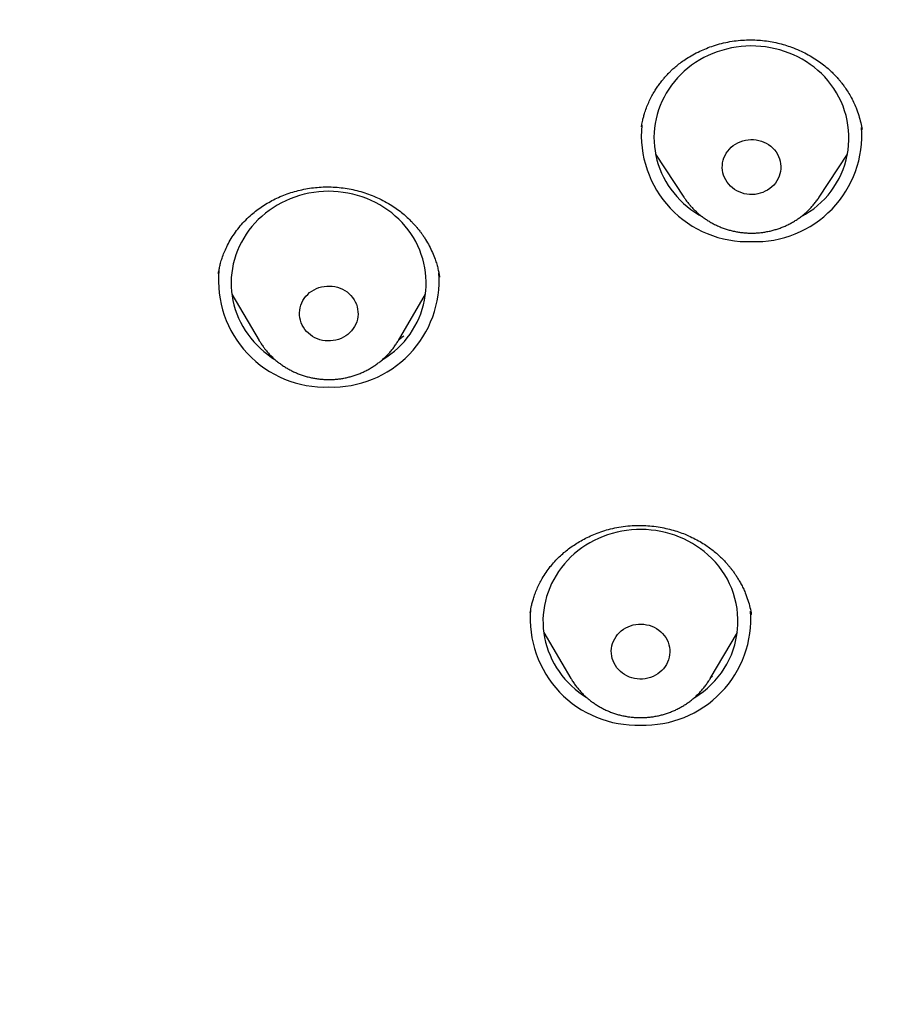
# Model space of a CAD drawing. Header units: millimetres. Extents: x 8 to 571, y 12 to 813.
# Tile 319 of 369: x 285 to 299, y 725 to 740. Entities that reach past the tile are written whole.
import ezdxf

# ---------------------------------------------------------------- set-up
doc = ezdxf.new("R2010")
doc.units = ezdxf.units.MM

msp = doc.modelspace()

# ---------------------------------------------------------------- linework, layer by layer
at = {"color": 7, "linetype": 'Continuous', "lineweight": 30}
for p, q in [((298.333, 738.608), (298.332, 738.618)), ((295.162, 738.223), (295.599, 737.56)), ((297.676, 737.56), (298.113, 738.223)), ((295.602, 737.556), (295.599, 737.56)), ((291.843, 736.33), (291.841, 736.341)), ((288.65, 736.069), (289.069, 735.358)), ((291.209, 735.358), (291.627, 736.069)), ((289.071, 735.355), (289.069, 735.358)), ((296.635, 731.139), (296.634, 731.145)), ((293.443, 730.871), (293.862, 730.16)), ((296.002, 730.16), (296.421, 730.871)), ((296.002, 730.16), (296.001, 730.159))]:
    msp.add_line(p, q, dxfattribs=at)
at = {"color": 7, "linetype": 'Continuous', "lineweight": 30, "flags": 128}
for points in [[(297.81, 739.355), (297.762, 739.41), (297.711, 739.461), (297.657, 739.511), (297.6, 739.558), (297.541, 739.602), (297.48, 739.643), (297.416, 739.681), (297.351, 739.717), (297.284, 739.749), (297.215, 739.778), (297.145, 739.803), (297.073, 739.825), (297, 739.844), (296.927, 739.86), (296.852, 739.871), (296.778, 739.88), (296.702, 739.885), (296.627, 739.886), (296.552, 739.884), (296.476, 739.878), (296.402, 739.868), (296.328, 739.856), (296.254, 739.839), (296.182, 739.819), (296.111, 739.796), (296.041, 739.77), (295.972, 739.74), (295.906, 739.707), (295.841, 739.671), (295.778, 739.632), (295.717, 739.589), (295.659, 739.545), (295.603, 739.497), (295.55, 739.447), (295.499, 739.394), (295.452, 739.339), (295.407, 739.282), (295.366, 739.223), (295.327, 739.162), (295.292, 739.099), (295.261, 739.035), (295.232, 738.969), (295.208, 738.902), (295.187, 738.834), (295.17, 738.765), (295.156, 738.696), (295.146, 738.625), (295.14, 738.555), (295.138, 738.484), (295.139, 738.413), (295.145, 738.343), (295.154, 738.272), (295.166, 738.202), (295.183, 738.133), (295.203, 738.065), (295.227, 737.998), (295.254, 737.932), (295.285, 737.867), (295.319, 737.804), (295.357, 737.743), (295.398, 737.683), (295.442, 737.626), (295.489, 737.57), (295.539, 737.517), (295.591, 737.466), (295.647, 737.418), (295.705, 737.373), (295.765, 737.33), (295.827, 737.29), (295.885, 737.257)], [(296.99, 738.289), (297.014, 738.257), (297.035, 738.223), (297.053, 738.188), (297.067, 738.151), (297.078, 738.114), (297.085, 738.075), (297.088, 738.036), (297.087, 737.997), (297.082, 737.958), (297.074, 737.92), (297.062, 737.883), (297.046, 737.847), (297.026, 737.812), (297.004, 737.779), (296.978, 737.748), (296.95, 737.72), (296.918, 737.694), (296.885, 737.671), (296.849, 737.652), (296.811, 737.635), (296.772, 737.621), (296.732, 737.612), (296.691, 737.605), (296.65, 737.602), (296.608, 737.603), (296.567, 737.607), (296.526, 737.615), (296.486, 737.627), (296.448, 737.642), (296.411, 737.66), (296.376, 737.681), (296.343, 737.705), (296.313, 737.732), (296.286, 737.761), (296.262, 737.793), (296.24, 737.827), (296.223, 737.862), (296.208, 737.899), (296.198, 737.936), (296.191, 737.975), (296.188, 738.014), (296.189, 738.053), (296.193, 738.092), (296.202, 738.13), (296.214, 738.167), (296.23, 738.203), (296.249, 738.238), (296.272, 738.271), (296.297, 738.302), (296.326, 738.33), (296.357, 738.356), (296.391, 738.379), (296.427, 738.398), (296.464, 738.415), (296.503, 738.429), (296.543, 738.438), (296.584, 738.445), (296.626, 738.448), (296.667, 738.447), (296.709, 738.443), (296.749, 738.435), (296.789, 738.423), (296.828, 738.408), (296.864, 738.39), (296.899, 738.369), (296.932, 738.345), (296.962, 738.318), (296.99, 738.289)], [(291.361, 737.06), (291.315, 737.116), (291.267, 737.171), (291.216, 737.223), (291.162, 737.272), (291.106, 737.32), (291.047, 737.364), (290.986, 737.405), (290.923, 737.444), (290.857, 737.479), (290.79, 737.512), (290.722, 737.541), (290.651, 737.567), (290.58, 737.589), (290.507, 737.608), (290.434, 737.624), (290.36, 737.636), (290.285, 737.645), (290.21, 737.65), (290.134, 737.652), (290.059, 737.65), (289.984, 737.644), (289.909, 737.635), (289.835, 737.622), (289.761, 737.606), (289.689, 737.587), (289.618, 737.564), (289.548, 737.537), (289.479, 737.508), (289.412, 737.475), (289.347, 737.439), (289.284, 737.4), (289.223, 737.359), (289.165, 737.314), (289.109, 737.267), (289.055, 737.217), (289.004, 737.164), (288.957, 737.11), (288.912, 737.053), (288.87, 736.994), (288.831, 736.933), (288.796, 736.87), (288.764, 736.806), (288.736, 736.74), (288.711, 736.674), (288.69, 736.606), (288.672, 736.537), (288.658, 736.467), (288.648, 736.397), (288.641, 736.326), (288.639, 736.255), (288.64, 736.185), (288.645, 736.114), (288.654, 736.044), (288.666, 735.974), (288.682, 735.905), (288.702, 735.836), (288.726, 735.769), (288.753, 735.703), (288.784, 735.638), (288.818, 735.575), (288.855, 735.513), (288.895, 735.454), (288.939, 735.396), (288.986, 735.34), (289.036, 735.287), (289.088, 735.236), (289.143, 735.188), (289.201, 735.142), (289.261, 735.099), (289.311, 735.066)], [(290.505, 736.019), (290.528, 735.986), (290.547, 735.951), (290.563, 735.915), (290.575, 735.878), (290.583, 735.84), (290.588, 735.801), (290.589, 735.762), (290.586, 735.723), (290.579, 735.684), (290.568, 735.646), (290.554, 735.61), (290.536, 735.574), (290.515, 735.541), (290.49, 735.509), (290.463, 735.48), (290.433, 735.453), (290.4, 735.429), (290.365, 735.408), (290.328, 735.39), (290.29, 735.375), (290.25, 735.364), (290.209, 735.356), (290.168, 735.352), (290.126, 735.351), (290.085, 735.354), (290.044, 735.36), (290.004, 735.37), (289.965, 735.384), (289.927, 735.4), (289.891, 735.42), (289.858, 735.443), (289.826, 735.469), (289.798, 735.497), (289.772, 735.528), (289.75, 735.561), (289.731, 735.596), (289.715, 735.632), (289.703, 735.669), (289.694, 735.707), (289.69, 735.746), (289.689, 735.785), (289.692, 735.824), (289.699, 735.863), (289.71, 735.901), (289.724, 735.937), (289.742, 735.973), (289.763, 736.006), (289.787, 736.038), (289.815, 736.067), (289.845, 736.094), (289.878, 736.118), (289.913, 736.139), (289.95, 736.157), (289.988, 736.172), (290.028, 736.183), (290.069, 736.191), (290.11, 736.195), (290.151, 736.196), (290.193, 736.193), (290.234, 736.187), (290.274, 736.177), (290.313, 736.163), (290.351, 736.147), (290.386, 736.127), (290.42, 736.104), (290.451, 736.078), (290.48, 736.05), (290.505, 736.019)], [(295.967, 732.064), (295.911, 732.112), (295.853, 732.157), (295.792, 732.199), (295.729, 732.238), (295.665, 732.274), (295.598, 732.307), (295.53, 732.337), (295.46, 732.364), (295.388, 732.387), (295.316, 732.407), (295.243, 732.423), (295.169, 732.436), (295.094, 732.445), (295.019, 732.451), (294.943, 732.454), (294.868, 732.452), (294.793, 732.448), (294.718, 732.439), (294.644, 732.427), (294.57, 732.412), (294.497, 732.393), (294.426, 732.371), (294.355, 732.345), (294.287, 732.316), (294.219, 732.284), (294.154, 732.249), (294.09, 732.211), (294.029, 732.17), (293.97, 732.126), (293.913, 732.079), (293.859, 732.03), (293.808, 731.978), (293.76, 731.923), (293.714, 731.867), (293.672, 731.808), (293.632, 731.748), (293.596, 731.686), (293.564, 731.622), (293.535, 731.556), (293.509, 731.49), (293.487, 731.422), (293.469, 731.353), (293.454, 731.284), (293.443, 731.214), (293.436, 731.143), (293.432, 731.073), (293.433, 731.002), (293.437, 730.931), (293.445, 730.86), (293.456, 730.791), (293.472, 730.721), (293.491, 730.653), (293.514, 730.585), (293.54, 730.519), (293.57, 730.454), (293.603, 730.39), (293.64, 730.328), (293.68, 730.268), (293.723, 730.21), (293.769, 730.154), (293.818, 730.1), (293.87, 730.049), (293.924, 730), (293.982, 729.954), (294.041, 729.91), (294.102, 729.87)], [(295.242, 730.882), (295.271, 730.853), (295.297, 730.823), (295.32, 730.79), (295.339, 730.755), (295.355, 730.719), (295.367, 730.682), (295.376, 730.644), (295.381, 730.605), (295.382, 730.566), (295.379, 730.527), (295.372, 730.489), (295.362, 730.451), (295.348, 730.414), (295.33, 730.379), (295.309, 730.345), (295.285, 730.313), (295.258, 730.284), (295.228, 730.257), (295.195, 730.232), (295.16, 730.211), (295.123, 730.193), (295.085, 730.178), (295.045, 730.166), (295.005, 730.158), (294.963, 730.154), (294.922, 730.153), (294.88, 730.155), (294.839, 730.162), (294.799, 730.171), (294.76, 730.185), (294.722, 730.201), (294.687, 730.221), (294.653, 730.244), (294.621, 730.269), (294.593, 730.298), (294.567, 730.328), (294.544, 730.361), (294.525, 730.396), (294.509, 730.432), (294.496, 730.469), (294.488, 730.507), (294.483, 730.546), (294.482, 730.585), (294.485, 730.624), (294.492, 730.663), (294.502, 730.7), (294.516, 730.737), (294.534, 730.772), (294.555, 730.806), (294.579, 730.838), (294.606, 730.867), (294.636, 730.894), (294.669, 730.919), (294.704, 730.94), (294.74, 730.958), (294.779, 730.973), (294.819, 730.985), (294.859, 730.993), (294.9, 730.997), (294.942, 730.998), (294.983, 730.996), (295.025, 730.989), (295.065, 730.98), (295.104, 730.966), (295.142, 730.95), (295.177, 730.93), (295.211, 730.907), (295.242, 730.882)]]:
    msp.add_lwpolyline(points, dxfattribs=at)
at = {"color": 7, "linetype": 'Continuous', "lineweight": 30}
for centre, radius, start, end in [((296.769, 738.473), 1.365, 297.4306, 40.2894), ((296.58, 738.515), 1.637, 174.5488, 272.0354), ((296.695, 738.516), 1.638, 267.9919, 4.1639), ((290.275, 736.239), 1.361, 300.8372, 37.0943), ((290.081, 736.28), 1.637, 174.5537, 272.0353), ((290.196, 736.282), 1.639, 267.9947, 4.0373), ((295.067, 731.042), 1.362, 300.756, 48.6352), ((294.874, 731.083), 1.638, 175.1437, 272.0228), ((294.989, 731.084), 1.639, 267.9954, 4.0017)]:
    msp.add_arc(centre, radius, start, end, dxfattribs=at)
for points, knots in [([(321.5, 803.452), (321.383, 803.452), (321.153, 803.452), (320.814, 803.45), (320.487, 803.448), (320.172, 803.445), (319.87, 803.441), (319.581, 803.437), (319.305, 803.433), (319.041, 803.428), (318.787, 803.422), (318.542, 803.416), (318.308, 803.411), (318.085, 803.405), (317.874, 803.398), (317.675, 803.392), (317.488, 803.386), (317.312, 803.38), (317.148, 803.375), (316.992, 803.369), (316.84, 803.363), (316.687, 803.357), (316.535, 803.351), (316.381, 803.345), (316.137, 803.334), (315.8, 803.319), (315.277, 803.293), (314.659, 803.26), (313.946, 803.218), (313.23, 803.17), (312.516, 803.119), (311.685, 803.054), (310.739, 802.972), (309.678, 802.871), (308.617, 802.76), (307.558, 802.639), (306.501, 802.508), (305.402, 802.362), (304.263, 802.199), (303.083, 802.016), (302.067, 801.848), (301.213, 801.7), (300.522, 801.571), (299.832, 801.433), (299.141, 801.285), (298.447, 801.127), (297.752, 800.958), (297.059, 800.778), (296.37, 800.586), (295.686, 800.383), (295.005, 800.169), (294.394, 799.964), (293.853, 799.772), (293.38, 799.597), (292.909, 799.415), (292.472, 799.239), (292.065, 799.069), (291.687, 798.905), (291.304, 798.732), (290.942, 798.564), (290.603, 798.4), (290.288, 798.244), (289.976, 798.084), (289.669, 797.923), (289.419, 797.788), (289.224, 797.681), (289.082, 797.601), (288.942, 797.522), (288.804, 797.443), (288.668, 797.364), (288.533, 797.285), (288.403, 797.207), (288.279, 797.132), (288.163, 797.062), (288.056, 796.996), (287.959, 796.936), (287.885, 796.889), (287.833, 796.857), (287.805, 796.839), (287.785, 796.826), (287.768, 796.816), (287.747, 796.803), (287.718, 796.784), (287.68, 796.76), (287.632, 796.729), (287.576, 796.693), (287.511, 796.651), (287.438, 796.603), (287.358, 796.55), (287.27, 796.493), (287.178, 796.431), (286.988, 796.303), (286.707, 796.109), (286.341, 795.848), (285.988, 795.587), (285.645, 795.325), (285.31, 795.06), (284.984, 794.793), (284.666, 794.524), (284.356, 794.253), (284.053, 793.979), (283.758, 793.703), (283.423, 793.381), (283.052, 793.007), (282.647, 792.58), (282.252, 792.144), (281.868, 791.699), (281.495, 791.247), (281.14, 790.797), (280.802, 790.349), (280.482, 789.904), (280.172, 789.454), (279.871, 788.999), (279.574, 788.528), (279.282, 788.042), (278.995, 787.54), (278.718, 787.033), (278.452, 786.52), (278.197, 786.001), (277.957, 785.487), (277.731, 784.98), (277.519, 784.48), (277.317, 783.977), (277.122, 783.471), (276.928, 782.939), (276.735, 782.38), (276.543, 781.794), (276.362, 781.205), (276.19, 780.613), (276.027, 780.019), (275.873, 779.424), (275.723, 778.806), (275.577, 778.167), (275.436, 777.506), (275.304, 776.844), (275.179, 776.181), (275.038, 775.409), (274.885, 774.527), (274.724, 773.536), (274.574, 772.542), (274.434, 771.547), (274.305, 770.551), (274.186, 769.554), (274.078, 768.556), (273.98, 767.558), (273.893, 766.558), (273.815, 765.558), (273.748, 764.558), (273.702, 763.743), (273.671, 763.116), (273.652, 762.675), (273.634, 762.23), (273.617, 761.777), (273.603, 761.313), (273.593, 760.939), (273.586, 760.658), (273.582, 760.474), (273.579, 760.288), (273.575, 760.1), (273.572, 759.912), (273.57, 759.728), (273.567, 759.544), (273.565, 759.363), (273.564, 759.184), (273.562, 759.015), (273.561, 758.855), (273.56, 758.706), (273.56, 758.569), (273.56, 758.443), (273.559, 758.322), (273.559, 758.199), (273.559, 758.071), (273.56, 757.934), (273.56, 757.784), (273.561, 757.621), (273.563, 757.443), (273.565, 757.256), (273.567, 757.059), (273.571, 756.798), (273.576, 756.476), (273.584, 756.1), (273.593, 755.731), (273.603, 755.369), (273.615, 754.982), (273.63, 754.572), (273.648, 754.137), (273.667, 753.707), (273.688, 753.278), (273.711, 752.848), (273.735, 752.419), (273.775, 751.776), (273.835, 750.918), (273.921, 749.847), (274.019, 748.777), (274.129, 747.708), (274.248, 746.671), (274.373, 745.669), (274.505, 744.699), (274.646, 743.731), (274.798, 742.764), (274.959, 741.798), (275.131, 740.834), (275.279, 740.049), (275.399, 739.441), (275.488, 739.01), (275.582, 738.575), (275.681, 738.138), (275.785, 737.694), (275.897, 737.243), (276.01, 736.805), (276.125, 736.379), (276.217, 736.053), (276.288, 735.807), (276.336, 735.645), (276.383, 735.489), (276.427, 735.345), (276.468, 735.212), (276.505, 735.093), (276.539, 734.986), (276.565, 734.904), (276.584, 734.844), (276.597, 734.803), (276.61, 734.764), (276.624, 734.72), (276.64, 734.668), (276.652, 734.63), (276.659, 734.61)], [0, 0, 0, 0, 0.003324, 0.006537, 0.009637, 0.012626, 0.015504, 0.018222, 0.020832, 0.023334, 0.02573, 0.028064, 0.030286, 0.032396, 0.034395, 0.036283, 0.038059, 0.039724, 0.041277, 0.042729, 0.044166, 0.045609, 0.047057, 0.048511, 0.049971, 0.054016, 0.058104, 0.064834, 0.071626, 0.078418, 0.085209, 0.092001, 0.102108, 0.112214, 0.122321, 0.132428, 0.142534, 0.152641, 0.163962, 0.175285, 0.186615, 0.193294, 0.199972, 0.206648, 0.213321, 0.220129, 0.226935, 0.233741, 0.240545, 0.247347, 0.254149, 0.26095, 0.265768, 0.270585, 0.275403, 0.280234, 0.284102, 0.288048, 0.292074, 0.296179, 0.299519, 0.302907, 0.306301, 0.309632, 0.3129, 0.314481, 0.316046, 0.317596, 0.319129, 0.320647, 0.322149, 0.32363, 0.325027, 0.326341, 0.327549, 0.328651, 0.329646, 0.330101, 0.330424, 0.330609, 0.330776, 0.331011, 0.331314, 0.331767, 0.332318, 0.332966, 0.333713, 0.334557, 0.335481, 0.336499, 0.3376, 0.338708, 0.343146, 0.347492, 0.351747, 0.355913, 0.360072, 0.36416, 0.36821, 0.372223, 0.376201, 0.380144, 0.384053, 0.389818, 0.395587, 0.40136, 0.40713, 0.412895, 0.418653, 0.424072, 0.429478, 0.434882, 0.440285, 0.445688, 0.451421, 0.45716, 0.462905, 0.468656, 0.474417, 0.480179, 0.485607, 0.491031, 0.496452, 0.501871, 0.507288, 0.513466, 0.519644, 0.525823, 0.532002, 0.538182, 0.544361, 0.55054, 0.557335, 0.564126, 0.570912, 0.577699, 0.58449, 0.594601, 0.604715, 0.61483, 0.624946, 0.635061, 0.645176, 0.655287, 0.665395, 0.6755, 0.685606, 0.695714, 0.705821, 0.710269, 0.714716, 0.719175, 0.723733, 0.728412, 0.733211, 0.735052, 0.73691, 0.738785, 0.740677, 0.742587, 0.744458, 0.746254, 0.748142, 0.749937, 0.75164, 0.753251, 0.75477, 0.75611, 0.757369, 0.75855, 0.759758, 0.761046, 0.762415, 0.763865, 0.765554, 0.76734, 0.769224, 0.771206, 0.773286, 0.777137, 0.78093, 0.784653, 0.788305, 0.791888, 0.796356, 0.800715, 0.805047, 0.809378, 0.81371, 0.818041, 0.822373, 0.833201, 0.844028, 0.854854, 0.865685, 0.87652, 0.886372, 0.896224, 0.906077, 0.91593, 0.925781, 0.935631, 0.945497, 0.949888, 0.954317, 0.958786, 0.963294, 0.967854, 0.972518, 0.977293, 0.9815, 0.98579, 0.987498, 0.989219, 0.990866, 0.992383, 0.993769, 0.995024, 0.996149, 0.997143, 0.997612, 0.998044, 0.998441, 0.998863, 0.999381, 1, 1, 1, 1]), ([(294.946, 738.642), (294.947, 738.65), (294.95, 738.669), (294.957, 738.705), (294.966, 738.75), (294.98, 738.805), (295.001, 738.875), (295.029, 738.955), (295.065, 739.039), (295.105, 739.118), (295.146, 739.188), (295.186, 739.252), (295.226, 739.308), (295.266, 739.359), (295.302, 739.402), (295.332, 739.435), (295.355, 739.459), (295.373, 739.478), (295.39, 739.495), (295.409, 739.513), (295.442, 739.543), (295.49, 739.585), (295.559, 739.639), (295.641, 739.695), (295.736, 739.752), (295.838, 739.805), (295.945, 739.852), (296.057, 739.892), (296.178, 739.927), (296.304, 739.954), (296.433, 739.972), (296.56, 739.981), (296.685, 739.98), (296.807, 739.972), (296.925, 739.956), (297.039, 739.933), (297.148, 739.903), (297.26, 739.866), (297.372, 739.821), (297.484, 739.767), (297.586, 739.708), (297.679, 739.646), (297.76, 739.585), (297.829, 739.526), (297.888, 739.47), (297.932, 739.424), (297.966, 739.386), (297.995, 739.352), (298.028, 739.311), (298.068, 739.258), (298.112, 739.192), (298.16, 739.112), (298.206, 739.025), (298.249, 738.926), (298.287, 738.82), (298.317, 738.709), (298.33, 738.637), (298.336, 738.602)], [0, 0, 0, 0, 0.00656, 0.015128, 0.025759, 0.038484, 0.053316, 0.074024, 0.094135, 0.11335, 0.131668, 0.147324, 0.162263, 0.17645, 0.188811, 0.198856, 0.205124, 0.210104, 0.215267, 0.221004, 0.227316, 0.243735, 0.262479, 0.28343, 0.306602, 0.332001, 0.354868, 0.379273, 0.405206, 0.432094, 0.458476, 0.484275, 0.509502, 0.534157, 0.558249, 0.581787, 0.604774, 0.627212, 0.653411, 0.67882, 0.703342, 0.726406, 0.747923, 0.766617, 0.783971, 0.799721, 0.807926, 0.817011, 0.828184, 0.841439, 0.859019, 0.879271, 0.901272, 0.922597, 0.949788, 0.97558, 1, 1, 1, 1]), ([(288.443, 736.382), (288.445, 736.397), (288.45, 736.428), (288.46, 736.485), (288.476, 736.552), (288.499, 736.628), (288.531, 736.712), (288.572, 736.804), (288.624, 736.901), (288.687, 737), (288.759, 737.097), (288.84, 737.19), (288.925, 737.272), (289.012, 737.346), (289.099, 737.41), (289.192, 737.469), (289.291, 737.523), (289.394, 737.572), (289.501, 737.614), (289.613, 737.649), (289.727, 737.678), (289.844, 737.7), (289.963, 737.714), (290.084, 737.721), (290.206, 737.719), (290.328, 737.709), (290.451, 737.691), (290.572, 737.664), (290.691, 737.63), (290.805, 737.588), (290.918, 737.539), (291.027, 737.482), (291.129, 737.42), (291.218, 737.357), (291.295, 737.296), (291.358, 737.24), (291.407, 737.191), (291.446, 737.15), (291.475, 737.118), (291.497, 737.092), (291.516, 737.068), (291.54, 737.038), (291.567, 737.001), (291.597, 736.958), (291.638, 736.895), (291.685, 736.813), (291.733, 736.712), (291.771, 736.618), (291.799, 736.532), (291.818, 736.46), (291.832, 736.393), (291.839, 736.353), (291.842, 736.333)], [0, 0, 0, 0, 0.012326, 0.026419, 0.042407, 0.060384, 0.080316, 0.100913, 0.125964, 0.151386, 0.177179, 0.203348, 0.229903, 0.252341, 0.275068, 0.298089, 0.321364, 0.344828, 0.368475, 0.392296, 0.416279, 0.440416, 0.464697, 0.48912, 0.513689, 0.53841, 0.563281, 0.588315, 0.61352, 0.638499, 0.662149, 0.688688, 0.713218, 0.73574, 0.756256, 0.77477, 0.788651, 0.800719, 0.810801, 0.815787, 0.822323, 0.830444, 0.840143, 0.851418, 0.863622, 0.887901, 0.911993, 0.935906, 0.953597, 0.97022, 0.985668, 1, 1, 1, 1]), ([(295.602, 737.556), (295.611, 737.542), (295.632, 737.511), (295.66, 737.475), (295.68, 737.451), (295.685, 737.445)], [0, 0, 0, 0, 0.350387, 0.805138, 1, 1, 1, 1]), ([(295.685, 737.445), (295.695, 737.434), (295.718, 737.407), (295.758, 737.366), (295.804, 737.322), (295.853, 737.281), (295.904, 737.243), (295.957, 737.207), (296.012, 737.174), (296.069, 737.143), (296.127, 737.116), (296.187, 737.091), (296.248, 737.07), (296.31, 737.052), (296.373, 737.037), (296.437, 737.025), (296.502, 737.016), (296.566, 737.011), (296.632, 737.009), (296.697, 737.01), (296.762, 737.015), (296.826, 737.023), (296.89, 737.034), (296.954, 737.049), (297.016, 737.067), (297.078, 737.087), (297.138, 737.111), (297.197, 737.138), (297.254, 737.168), (297.31, 737.201), (297.363, 737.237), (297.415, 737.275), (297.464, 737.316), (297.512, 737.36), (297.556, 737.405), (297.598, 737.453), (297.637, 737.504), (297.663, 737.539), (297.676, 737.559), (297.677, 737.56)], [0, 0, 0, 0, 0.018958, 0.046672, 0.074407, 0.102174, 0.129974, 0.157807, 0.185671, 0.213566, 0.241489, 0.269439, 0.297414, 0.325412, 0.353431, 0.381469, 0.409523, 0.437591, 0.46567, 0.493757, 0.52185, 0.549945, 0.57804, 0.606132, 0.634218, 0.662295, 0.69036, 0.718411, 0.746444, 0.774457, 0.802447, 0.830412, 0.858349, 0.886257, 0.914133, 0.941976, 0.969785, 0.997559, 1, 1, 1, 1]), ([(291.292, 735.424), (291.274, 735.41), (291.248, 735.39), (291.222, 735.372), (291.214, 735.367)], [0, 0, 0, 0, 0.7150089, 1, 1, 1, 1]), ([(289.071, 735.355), (289.079, 735.342), (289.097, 735.312), (289.122, 735.276), (289.14, 735.252), (289.145, 735.244)], [0, 0, 0, 0, 0.323371, 0.797746, 1, 1, 1, 1]), ([(289.145, 735.244), (289.154, 735.233), (289.176, 735.205), (289.213, 735.162), (289.257, 735.116), (289.303, 735.072), (289.352, 735.031), (289.403, 734.993), (289.456, 734.957), (289.511, 734.923), (289.568, 734.893), (289.626, 734.865), (289.686, 734.841), (289.747, 734.819), (289.809, 734.801), (289.872, 734.786), (289.936, 734.774), (290, 734.765), (290.065, 734.76), (290.13, 734.758), (290.195, 734.759), (290.26, 734.763), (290.325, 734.771), (290.389, 734.782), (290.452, 734.797), (290.515, 734.814), (290.576, 734.835), (290.637, 734.859), (290.696, 734.886), (290.753, 734.916), (290.809, 734.949), (290.862, 734.984), (290.914, 735.022), (290.964, 735.063), (291.011, 735.106), (291.056, 735.152), (291.098, 735.2), (291.137, 735.25), (291.174, 735.302), (291.198, 735.339), (291.209, 735.358), (291.209, 735.36)], [0, 0, 0, 0, 0.018002, 0.044237, 0.070491, 0.096776, 0.123092, 0.149439, 0.175818, 0.202225, 0.228662, 0.255126, 0.281616, 0.308129, 0.334665, 0.36122, 0.387793, 0.414381, 0.440983, 0.467595, 0.494215, 0.520841, 0.547469, 0.574097, 0.600722, 0.627342, 0.653953, 0.680553, 0.70714, 0.73371, 0.760261, 0.78679, 0.813295, 0.839775, 0.866226, 0.892648, 0.919038, 0.945396, 0.971722, 0.998014, 1, 1, 1, 1]), ([(276.998, 733.616), (277.001, 733.606), (277.009, 733.585), (277.022, 733.547), (277.038, 733.501), (277.058, 733.446), (277.081, 733.381), (277.107, 733.307), (277.137, 733.224), (277.172, 733.127), (277.21, 733.025), (277.248, 732.922), (277.281, 732.835), (277.308, 732.762), (277.331, 732.702), (277.351, 732.652), (277.368, 732.607), (277.385, 732.563), (277.405, 732.51), (277.43, 732.446), (277.461, 732.367), (277.496, 732.279), (277.534, 732.183), (277.575, 732.08), (277.619, 731.973), (277.665, 731.862), (277.705, 731.765), (277.738, 731.687), (277.76, 731.634), (277.778, 731.591), (277.791, 731.56), (277.801, 731.536), (277.812, 731.512), (277.825, 731.48), (277.843, 731.438), (277.866, 731.385), (277.893, 731.324), (277.921, 731.26), (277.949, 731.196), (277.977, 731.132), (278.005, 731.068), (278.034, 731.003), (278.063, 730.939), (278.093, 730.874), (278.122, 730.81), (278.149, 730.75), (278.175, 730.693), (278.199, 730.642), (278.22, 730.597), (278.236, 730.563), (278.248, 730.537), (278.259, 730.513), (278.272, 730.485), (278.289, 730.449), (278.311, 730.404), (278.342, 730.337), (278.382, 730.254), (278.426, 730.163), (278.466, 730.081), (278.503, 730.006), (278.542, 729.928), (278.578, 729.856), (278.611, 729.79), (278.641, 729.731), (278.668, 729.677), (278.692, 729.631), (278.71, 729.597), (278.723, 729.57), (278.736, 729.545), (278.752, 729.515), (278.771, 729.477), (278.797, 729.427), (278.831, 729.363), (278.872, 729.284), (278.918, 729.199), (278.967, 729.107), (279.02, 729.008), (279.077, 728.904), (279.126, 728.817), (279.163, 728.75), (279.187, 728.707), (279.208, 728.67), (279.224, 728.641), (279.238, 728.617), (279.248, 728.599), (279.26, 728.578), (279.278, 728.545), (279.305, 728.498), (279.342, 728.434), (279.387, 728.357), (279.437, 728.271), (279.487, 728.184), (279.537, 728.1), (279.586, 728.018), (279.634, 727.938), (279.68, 727.862), (279.723, 727.792), (279.762, 727.728), (279.799, 727.669), (279.833, 727.615), (279.863, 727.566), (279.888, 727.526), (279.908, 727.494), (279.926, 727.466), (279.945, 727.436), (279.967, 727.4), (279.993, 727.36), (280.025, 727.311), (280.062, 727.253), (280.106, 727.185), (280.154, 727.11), (280.224, 727.004), (280.314, 726.869), (280.423, 726.708), (280.533, 726.546), (280.645, 726.386), (280.75, 726.237), (280.848, 726.101), (280.939, 725.976), (281.028, 725.854), (281.114, 725.739), (281.183, 725.647), (281.235, 725.578), (281.273, 725.529), (281.309, 725.482), (281.342, 725.438), (281.371, 725.401), (281.394, 725.371), (281.411, 725.35), (281.425, 725.332), (281.44, 725.313), (281.459, 725.288), (281.484, 725.256), (281.518, 725.214), (281.561, 725.159), (281.615, 725.091), (281.678, 725.012), (281.749, 724.925), (281.825, 724.831), (281.903, 724.736), (282.035, 724.578), (282.218, 724.361), (282.455, 724.091), (282.686, 723.833), (282.872, 723.631), (283.011, 723.484), (283.101, 723.389), (283.183, 723.303), (283.257, 723.227), (283.314, 723.169), (283.357, 723.126), (283.386, 723.095), (283.414, 723.068), (283.439, 723.042), (283.463, 723.018), (283.487, 722.994), (283.514, 722.967), (283.547, 722.935), (283.586, 722.896), (283.632, 722.85), (283.686, 722.797), (283.748, 722.736), (283.817, 722.67), (283.888, 722.602), (284.009, 722.486), (284.177, 722.328), (284.386, 722.138), (284.581, 721.963), (284.764, 721.802), (284.94, 721.651), (285.11, 721.507), (285.263, 721.38), (285.398, 721.269), (285.517, 721.173), (285.631, 721.082), (285.737, 720.998), (285.838, 720.92), (285.932, 720.847), (286.02, 720.779), (286.098, 720.719), (286.168, 720.666), (286.23, 720.621), (286.281, 720.582), (286.323, 720.551), (286.36, 720.524), (286.396, 720.497), (286.437, 720.467), (286.489, 720.429), (286.555, 720.381), (286.635, 720.323), (286.724, 720.26), (286.837, 720.179), (286.975, 720.083), (287.147, 719.964), (287.338, 719.834), (287.549, 719.694), (287.771, 719.549), (288.004, 719.4), (288.231, 719.258), (288.45, 719.125), (288.659, 718.999), (288.876, 718.872), (289.1, 718.743), (289.424, 718.56), (289.85, 718.328), (290.378, 718.054), (290.913, 717.79), (291.468, 717.529), (292.043, 717.272), (292.637, 717.022), (293.236, 716.783), (293.838, 716.556), (294.445, 716.34), (295.044, 716.138), (295.634, 715.95), (296.214, 715.775), (296.796, 715.608), (297.378, 715.451), (298.014, 715.287), (298.704, 715.121), (299.448, 714.953), (300.193, 714.797), (300.937, 714.652), (301.679, 714.517), (302.416, 714.39), (303.019, 714.291), (303.491, 714.216), (303.832, 714.163), (304.177, 714.111), (304.529, 714.058), (304.894, 714.005), (305.265, 713.953), (305.642, 713.901), (306.023, 713.85), (306.416, 713.798), (306.821, 713.747), (307.238, 713.695), (307.667, 713.644), (308.108, 713.593), (308.561, 713.543), (309.026, 713.493), (309.5, 713.444), (309.983, 713.396), (310.474, 713.349), (310.978, 713.304), (311.496, 713.259), (312.029, 713.215), (312.577, 713.173), (313.138, 713.132), (313.711, 713.093), (314.292, 713.056), (314.882, 713.022), (315.481, 712.99), (316.091, 712.96), (316.717, 712.933), (317.36, 712.908), (318.02, 712.887), (318.692, 712.869), (319.376, 712.855), (320.073, 712.844), (320.782, 712.837), (321.259, 712.836), (321.5, 712.836)], [0, 0, 0, 0, 0.0005662, 0.0012998, 0.002211, 0.0033342, 0.0046527, 0.0061686, 0.0078835, 0.0097834, 0.0121609, 0.0142838, 0.0161517, 0.0176037, 0.0188518, 0.0198959, 0.0207664, 0.0216634, 0.0226229, 0.0240405, 0.0256679, 0.0275068, 0.0295189, 0.0316365, 0.0338587, 0.0361858, 0.0385987, 0.0399415, 0.0410565, 0.0419435, 0.0426021, 0.042985, 0.0434776, 0.0441329, 0.044951, 0.0461374, 0.0474718, 0.048813, 0.0501588, 0.0515092, 0.0528641, 0.0542237, 0.0555878, 0.0569566, 0.05833, 0.0596345, 0.0607856, 0.061945, 0.0628905, 0.063622, 0.0641399, 0.0645497, 0.0651429, 0.0659196, 0.0668796, 0.0680065, 0.0701833, 0.072201, 0.0738682, 0.075433, 0.077079, 0.0788442, 0.0800871, 0.0813829, 0.0826283, 0.083624, 0.084365, 0.0848514, 0.0853489, 0.0860039, 0.0868161, 0.0877857, 0.0892797, 0.0910131, 0.0928906, 0.0949034, 0.0970516, 0.099335, 0.1017536, 0.1028327, 0.1037823, 0.1045868, 0.1052462, 0.1057606, 0.1061299, 0.1064374, 0.1072113, 0.1082626, 0.1095913, 0.1114711, 0.1134354, 0.1153594, 0.1172432, 0.1190867, 0.1208899, 0.1226524, 0.124192, 0.125632, 0.1269724, 0.1282133, 0.1293416, 0.1302604, 0.1309501, 0.1315228, 0.1322084, 0.133014, 0.1339394, 0.1349848, 0.1363707, 0.1379232, 0.1396423, 0.1415279, 0.1452577, 0.149019, 0.1527833, 0.1565505, 0.1603208, 0.1632859, 0.1662538, 0.1692056, 0.1719899, 0.1745737, 0.175812, 0.1769983, 0.1781326, 0.1792148, 0.1801673, 0.1808885, 0.181378, 0.1817184, 0.182175, 0.1827896, 0.1835623, 0.184493, 0.1859098, 0.1875842, 0.1895166, 0.1917074, 0.1940878, 0.1964553, 0.1987967, 0.2059452, 0.2128409, 0.2194859, 0.2258731, 0.2286236, 0.2311334, 0.2334002, 0.2354234, 0.237203, 0.238095, 0.2389101, 0.2396484, 0.2403238, 0.240972, 0.2415949, 0.2423162, 0.2431642, 0.2442153, 0.2454695, 0.2469266, 0.2485863, 0.2504464, 0.2523668, 0.2542626, 0.2600607, 0.265615, 0.2704543, 0.2750953, 0.2795393, 0.2837876, 0.2878413, 0.2908904, 0.2938203, 0.296599, 0.2991832, 0.3015729, 0.3038955, 0.3060001, 0.3078871, 0.3095568, 0.3110093, 0.3122447, 0.313211, 0.3140339, 0.3148429, 0.3157841, 0.3168979, 0.3185327, 0.3204368, 0.3225643, 0.324771, 0.3283773, 0.3321533, 0.3367339, 0.3415419, 0.3465777, 0.3518415, 0.3573351, 0.3618166, 0.3664436, 0.3712158, 0.3761328, 0.3811527, 0.3923926, 0.4036618, 0.4149486, 0.4262413, 0.4384285, 0.4505925, 0.4627315, 0.4748589, 0.48698, 0.4990992, 0.5105266, 0.5219255, 0.5332855, 0.5446094, 0.5558998, 0.5702562, 0.5845666, 0.5988384, 0.6130724, 0.6272146, 0.64121, 0.6551282, 0.6615966, 0.6680572, 0.6745242, 0.6811837, 0.6880936, 0.6952537, 0.7022337, 0.7094358, 0.71686, 0.724506, 0.7323739, 0.7404635, 0.7487748, 0.7573078, 0.7660624, 0.7750387, 0.7840705, 0.7933163, 0.802776, 0.8124498, 0.8225197, 0.8328138, 0.843333, 0.8540774, 0.8650475, 0.8760417, 0.8872544, 0.8986859, 0.9103369, 0.9224525, 0.9347979, 0.9473737, 0.9601809, 0.9732203, 0.986493, 1, 1, 1, 1]), ([(293.236, 731.178), (293.238, 731.191), (293.243, 731.22), (293.252, 731.269), (293.266, 731.326), (293.284, 731.391), (293.308, 731.463), (293.34, 731.541), (293.377, 731.621), (293.423, 731.706), (293.478, 731.793), (293.542, 731.881), (293.61, 731.96), (293.681, 732.032), (293.752, 732.096), (293.827, 732.157), (293.908, 732.214), (293.995, 732.269), (294.087, 732.32), (294.187, 732.367), (294.295, 732.41), (294.411, 732.448), (294.536, 732.479), (294.667, 732.502), (294.806, 732.516), (294.943, 732.518), (295.075, 732.51), (295.2, 732.495), (295.32, 732.472), (295.434, 732.443), (295.54, 732.409), (295.645, 732.368), (295.747, 732.321), (295.845, 732.268), (295.932, 732.213), (296.011, 732.158), (296.081, 732.102), (296.146, 732.045), (296.206, 731.986), (296.253, 731.935), (296.29, 731.891), (296.318, 731.857), (296.347, 731.819), (296.377, 731.777), (296.409, 731.73), (296.442, 731.676), (296.476, 731.616), (296.51, 731.55), (296.547, 731.466), (296.583, 731.366), (296.615, 731.254), (296.628, 731.18), (296.634, 731.144)], [0, 0, 0, 0, 0.009794, 0.021403, 0.034842, 0.050121, 0.067245, 0.086219, 0.106072, 0.125322, 0.150031, 0.173657, 0.19621, 0.217688, 0.238091, 0.257413, 0.279162, 0.299943, 0.321683, 0.34452, 0.368444, 0.393447, 0.419521, 0.446668, 0.474896, 0.504205, 0.529471, 0.555213, 0.580047, 0.603794, 0.626453, 0.648024, 0.672471, 0.695357, 0.716686, 0.736461, 0.75548, 0.773204, 0.790914, 0.808259, 0.817868, 0.827, 0.836637, 0.848072, 0.86003, 0.873473, 0.888398, 0.904775, 0.921442, 0.948493, 0.974667, 1, 1, 1, 1]), ([(293.862, 730.161), (293.866, 730.154), (293.881, 730.129), (293.908, 730.087), (293.946, 730.036), (293.986, 729.987), (294.028, 729.94), (294.065, 729.904), (294.087, 729.884), (294.094, 729.877)], [0, 0, 0, 0, 0.064263, 0.236056, 0.408029, 0.580193, 0.752554, 0.92512, 1, 1, 1, 1]), ([(294.094, 729.877), (294.105, 729.868), (294.132, 729.844), (294.177, 729.809), (294.229, 729.772), (294.283, 729.738), (294.339, 729.706), (294.397, 729.677), (294.456, 729.652), (294.517, 729.629), (294.578, 729.61), (294.641, 729.593), (294.705, 729.58), (294.769, 729.57), (294.834, 729.563), (294.899, 729.56), (294.964, 729.56), (295.029, 729.563), (295.094, 729.57), (295.158, 729.58), (295.222, 729.593), (295.285, 729.609), (295.347, 729.629), (295.407, 729.652), (295.467, 729.677), (295.525, 729.706), (295.581, 729.738), (295.636, 729.772), (295.688, 729.81), (295.738, 729.85), (295.786, 729.892), (295.832, 729.937), (295.875, 729.984), (295.916, 730.033), (295.953, 730.084), (295.982, 730.126), (295.996, 730.152), (296, 730.159)], [0, 0, 0, 0, 0.019798, 0.048971, 0.078164, 0.107391, 0.13665, 0.16594, 0.195259, 0.224606, 0.253977, 0.283371, 0.312786, 0.342219, 0.371667, 0.401128, 0.4306, 0.460078, 0.489561, 0.519044, 0.548525, 0.578001, 0.607469, 0.636926, 0.666369, 0.695794, 0.7252, 0.754583, 0.783941, 0.81327, 0.842569, 0.871836, 0.901069, 0.930266, 0.959428, 0.988553, 1, 1, 1, 1]), ([(296.04, 730.194), (296.039, 730.193), (296.029, 730.186), (296.019, 730.179), (296.009, 730.173)], [0, 0, 0, 0, 0.0922098, 1, 1, 1, 1])]:
    msp.add_open_spline(points, degree=3, knots=knots, dxfattribs=at)

doc.saveas('drawing.dxf')
